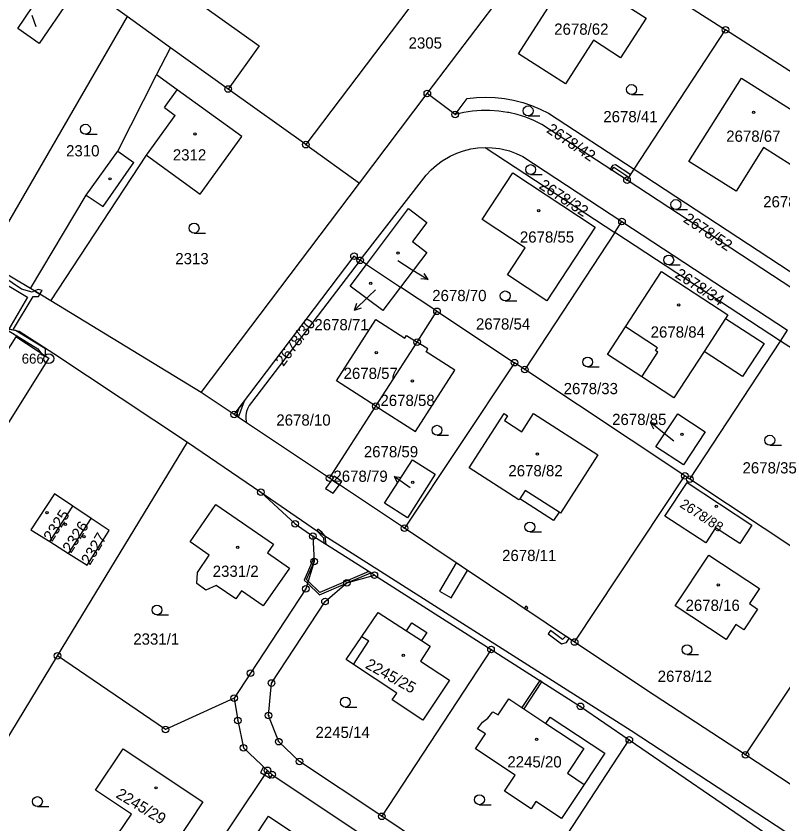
# Model space of a CAD drawing. Extents: x -562167 to -556918, y -1077891 to -1070763.
# Drawn here: x -560914.6 to -560798.6, y -1077420 to -1077297.7 of the extents above; entities that cross this region are included whole.
import ezdxf

# ---------------------------------------------------------------- set-up
doc = ezdxf.new("R2010")
doc.units = 0
for name, color, linetype in [('Hranice parcel', 7, 'Continuous'), ('Parcelní čísla', 7, 'Continuous'), ('Pop  PČ popisy', 7, 'Continuous'), ('Vnitřní kresba', 7, 'Continuous'), ('Věcná břemena k části', 7, 'Continuous'), ('Značky bodu BP', 7, 'Continuous'), ('Značky budov', 7, 'Continuous'), ('Značky kultur', 7, 'Continuous')]:
    doc.layers.add(name, color=color, linetype=linetype)

msp = doc.modelspace()

# ---------------------------------------------------------------- linework, layer by layer
at = {"layer": 'Hranice parcel'}
for p, q in [((-560841.1, -1077277.93), (-560870.78, -1077317.19)), ((-560897.82, -1077297.81), (-560917.68, -1077283.5)), ((-560852.4, -1077309.45), (-560832.73, -1077283.44)), ((-560831.25, -1077284.42), (-560807.26, -1077299.81)), ((-560897.82, -1077297.81), (-560919.34, -1077334.91)), ((-560891.3, -1077302.51), (-560897.82, -1077297.81)), ((-560821.08, -1077320.91), (-560807.26, -1077299.81)), ((-560782, -1077316), (-560807.26, -1077299.81)), ((-560893.4, -1077306.64), (-560891.3, -1077302.51)), ((-560882.56, -1077308.77), (-560891.3, -1077302.51)), ((-560870.78, -1077317.19), (-560882.56, -1077308.77)), ((-560862.65, -1077323.01), (-560852.4, -1077309.45)), ((-560848.19, -1077312.63), (-560852.4, -1077309.45)), ((-560848.19, -1077312.63), (-560846.36, -1077310.21)), ((-560834.05, -1077312.43), (-560821.08, -1077320.91)), ((-560822.17, -1077322.58), (-560835.08, -1077314.14)), ((-560870.78, -1077317.19), (-560862.65, -1077323.01)), ((-560843.66, -1077317.61), (-560824.03, -1077330.51)), ((-560837.94, -1077318.98), (-560822.93, -1077328.84)), ((-560862.55, -1077334.71), (-560852.59, -1077321.81)), ((-560822.17, -1077322.58), (-560821.08, -1077320.91)), ((-560821.08, -1077320.91), (-560795.98, -1077337.35)), ((-560886.63, -1077354.72), (-560862.65, -1077323.01)), ((-560797.07, -1077339.02), (-560822.17, -1077322.58)), ((-560824.03, -1077330.51), (-560822.93, -1077328.84)), ((-560822.93, -1077328.84), (-560797.85, -1077345.26)), ((-560824.03, -1077330.51), (-560837.64, -1077351.26)), ((-560798.95, -1077346.93), (-560824.03, -1077330.51)), ((-560912.46, -1077338.99), (-560919.34, -1077334.91)), ((-560862.55, -1077334.71), (-560879.02, -1077356.26)), ((-560861.59, -1077335.35), (-560862.55, -1077334.71)), ((-560861.59, -1077335.35), (-560856.46, -1077338.76)), ((-560909.39, -1077340.86), (-560912.46, -1077338.99)), ((-560850.94, -1077342.43), (-560856.46, -1077338.76)), ((-560886.63, -1077354.72), (-560909.39, -1077340.86)), ((-560853.94, -1077347.09), (-560850.94, -1077342.43)), ((-560850.94, -1077342.43), (-560839.22, -1077350.21)), ((-560798.95, -1077346.93), (-560797.85, -1077345.26)), ((-560860.18, -1077356.78), (-560853.94, -1077347.09)), ((-560812.67, -1077367.84), (-560798.95, -1077346.93)), ((-560773.87, -1077363.36), (-560798.95, -1077346.93)), ((-560839.22, -1077350.21), (-560855.87, -1077375.28)), ((-560837.64, -1077351.26), (-560839.22, -1077350.21)), ((-560813.41, -1077367.35), (-560837.64, -1077351.26)), ((-560881.64, -1077358.05), (-560886.63, -1077354.72)), ((-560867.2, -1077367.7), (-560860.18, -1077356.78)), ((-560879.76, -1077359.3), (-560881.64, -1077358.05)), ((-560867.2, -1077367.7), (-560879.76, -1077359.3)), ((-560908.38, -1077394.6), (-560888.7, -1077362.25)), ((-560888.7, -1077362.25), (-560877.62, -1077369.81)), ((-560855.87, -1077375.28), (-560867.2, -1077367.7)), ((-560830.1, -1077392.51), (-560813.41, -1077367.35)), ((-560812.67, -1077367.84), (-560813.41, -1077367.35)), ((-560787.57, -1077384.51), (-560812.67, -1077367.84)), ((-560909.56, -1077377.3), (-560906.07, -1077371.94)), ((-560903.28, -1077373.81), (-560906.07, -1077371.94)), ((-560906.71, -1077379.1), (-560903.28, -1077373.81)), ((-560830.1, -1077392.51), (-560855.87, -1077375.28)), ((-560860.42, -1077382.39), (-560869.72, -1077376.48)), ((-560909.56, -1077377.3), (-560906.71, -1077379.1)), ((-560860.42, -1077382.39), (-560842.76, -1077393.63)), ((-560804.24, -1077409.61), (-560787.57, -1077384.51)), ((-560842.76, -1077393.63), (-560859.3, -1077418.9)), ((-560926.16, -1077423.83), (-560908.38, -1077394.6)), ((-560838.48, -1077432.75), (-560821.82, -1077407.32)), ((-560821.82, -1077407.32), (-560801.21, -1077421.46)), ((-560787.2, -1077420.77), (-560804.24, -1077409.61)), ((-560838.48, -1077432.75), (-560859.3, -1077418.9))]:
    msp.add_line(p, q, dxfattribs=at)
for points in [[(-560838.58, -1077303.42), (-560830.54, -1077290.8), (-560819.29, -1077298.02), (-560823.13, -1077304.06), (-560827.24, -1077301.39), (-560831.47, -1077307.96), (-560838.58, -1077303.42)], [(-560914.42, -1077299.61), (-560909.96, -1077293), (-560906.65, -1077295.28), (-560911.18, -1077301.88), (-560914.42, -1077299.61)], [(-560888.69, -1077294.48), (-560877.88, -1077302.24), (-560882.56, -1077308.77)], [(-560912.46, -1077338.99), (-560904.04, -1077324.82), (-560899.27, -1077318.18), (-560893.4, -1077306.64)], [(-560909.39, -1077340.86), (-560894.92, -1077318.8), (-560886.78, -1077324.68), (-560880.48, -1077315.97), (-560890.26, -1077308.9), (-560893.4, -1077306.64)], [(-560793.58, -1077314.25), (-560797.38, -1077320.23), (-560801.52, -1077317.61), (-560805.66, -1077324.23), (-560812.81, -1077319.76), (-560804.84, -1077307.12), (-560793.58, -1077314.25)], [(-560846.36, -1077310.21), (-560844.96, -1077310.06), (-560843.55, -1077310.01), (-560842.14, -1077310.06), (-560840.73, -1077310.22), (-560840.71, -1077310.22), (-560839.33, -1077310.47), (-560837.96, -1077310.82), (-560836.62, -1077311.26), (-560835.31, -1077311.8), (-560834.05, -1077312.43)], [(-560835.08, -1077314.14), (-560836.27, -1077313.55), (-560837.51, -1077313.05), (-560838.78, -1077312.65), (-560840.07, -1077312.34), (-560840.27, -1077312.3), (-560841.59, -1077312.11), (-560842.92, -1077312.01), (-560844.25, -1077312.02), (-560845.58, -1077312.12), (-560846.89, -1077312.33), (-560848.19, -1077312.63)], [(-560852.59, -1077321.81), (-560851.84, -1077321.01), (-560851.02, -1077320.28), (-560850.14, -1077319.63), (-560849.2, -1077319.07), (-560848.93, -1077318.92), (-560847.93, -1077318.47), (-560846.9, -1077318.11), (-560845.83, -1077317.84), (-560844.75, -1077317.68), (-560843.66, -1077317.61)], [(-560843.66, -1077317.61), (-560842.56, -1077317.65), (-560841.47, -1077317.78), (-560841.03, -1077317.87), (-560839.97, -1077318.15), (-560838.94, -1077318.52), (-560837.94, -1077318.98)], [(-560834.32, -1077340.86), (-560840.28, -1077336.92), (-560837.58, -1077332.84), (-560844.11, -1077328.53), (-560839.47, -1077321.48), (-560826.97, -1077329.71), (-560834.32, -1077340.86)], [(-560861.59, -1077335.35), (-560855.27, -1077326.88), (-560852.47, -1077329), (-560854.64, -1077331.86), (-560852.47, -1077333.51), (-560856.46, -1077338.76)], [(-560881.64, -1077358.05), (-560863.5, -1077334.08), (-560862.55, -1077334.71)], [(-560856.46, -1077338.76), (-560859.16, -1077342.31), (-560864.06, -1077338.64), (-560861.59, -1077335.35)], [(-560806.88, -1077342.94), (-560807.25, -1077343.5), (-560801.41, -1077347.29), (-560804.67, -1077352.29), (-560810.5, -1077348.5), (-560815.06, -1077355.51), (-560819.91, -1077352.36), (-560825.14, -1077348.96), (-560822.42, -1077344.78), (-560816.96, -1077336.38), (-560806.88, -1077342.94)], [(-560860.18, -1077356.78), (-560866.14, -1077352.94), (-560860.18, -1077343.66), (-560855.81, -1077346.49), (-560855.54, -1077346.07), (-560853.94, -1077347.09)], [(-560917.19, -1077344.85), (-560914.18, -1077345.44), (-560908.93, -1077348.81), (-560888.7, -1077362.25)], [(-560923.72, -1077356.31), (-560926.89, -1077361.31), (-560924.94, -1077362.54), (-560927.12, -1077366), (-560922.03, -1077369.23), (-560909.71, -1077349.6), (-560914.72, -1077346.29), (-560921.84, -1077357.6), (-560923.72, -1077356.31)], [(-560860.18, -1077356.78), (-560854.21, -1077360.63), (-560848.24, -1077351.35), (-560852.58, -1077348.57), (-560852.33, -1077348.12), (-560853.94, -1077347.09)], [(-560879.02, -1077356.26), (-560879.37, -1077356.71), (-560879.63, -1077357.21), (-560879.77, -1077357.62), (-560879.87, -1077358.18), (-560879.86, -1077358.75), (-560879.76, -1077359.3)], [(-560836.31, -1077357.89), (-560826.57, -1077364.16), (-560832.26, -1077372.99), (-560832.46, -1077372.86), (-560833.28, -1077374.1), (-560838.42, -1077370.83), (-560838.53, -1077370.99), (-560846.09, -1077366.12), (-560840.78, -1077357.9), (-560840.27, -1077358.26), (-560840.72, -1077358.98), (-560838.11, -1077360.66), (-560836.31, -1077357.89)], [(-560810.32, -1077360.7), (-560813.62, -1077365.7), (-560817.79, -1077362.95), (-560814.49, -1077357.95), (-560810.32, -1077360.7)], [(-560854.66, -1077364.92), (-560851.23, -1077367.11), (-560855.42, -1077373.7), (-560858.87, -1077371.49), (-560854.66, -1077364.92)], [(-560803.26, -1077374.8), (-560805.11, -1077377.61), (-560808.76, -1077375.21), (-560810.26, -1077377.5), (-560816.43, -1077373.44), (-560813.05, -1077368.33), (-560803.26, -1077374.8)], [(-560906.07, -1077371.94), (-560908.87, -1077370.08), (-560912.43, -1077375.5), (-560909.56, -1077377.3)], [(-560877.62, -1077369.81), (-560869.17, -1077375.64), (-560821.56, -1077405.93), (-560764.33, -1077443.43), (-560757.47, -1077448.67)], [(-560877.62, -1077369.81), (-560872.4, -1077374.62), (-560869.72, -1077376.48)], [(-560887.32, -1077383.66), (-560887.21, -1077381.97), (-560885.41, -1077379.36), (-560888.31, -1077377.36), (-560884.4, -1077371.69), (-560875.7, -1077377.69), (-560876.6, -1077379.01), (-560873.27, -1077381.31), (-560877.23, -1077387.04), (-560880.54, -1077384.76), (-560881.4, -1077385.99), (-560884.38, -1077383.94), (-560885.92, -1077384.66), (-560887.32, -1077383.66)], [(-560906.71, -1077379.1), (-560903.92, -1077380.86), (-560900.57, -1077375.62), (-560903.28, -1077373.81)], [(-560869.72, -1077376.48), (-560869.54, -1077380.31), (-560870.81, -1077384.47), (-560879.16, -1077397.22), (-560881.66, -1077401.02)], [(-560814.86, -1077387.01), (-560809.78, -1077379.34), (-560802.1, -1077384.42), (-560803.6, -1077386.67), (-560802.41, -1077387.54), (-560804.47, -1077390.65), (-560805.67, -1077389.85), (-560807.18, -1077392.11), (-560814.86, -1077387.01)], [(-560859.3, -1077418.9), (-560871.74, -1077410.61), (-560874.9, -1077407.6), (-560876.44, -1077403.62), (-560875.98, -1077398.72), (-560867.89, -1077386.38), (-560864.6, -1077383.53), (-560860.42, -1077382.39)], [(-560855.54, -1077390.83), (-560854.73, -1077389.6), (-560852.5, -1077391.06), (-560853.29, -1077392.29), (-560851.95, -1077393.16), (-560853.43, -1077395.4), (-560849.04, -1077398.3), (-560853.06, -1077404.35), (-560857.71, -1077401.26), (-560857.02, -1077400.23), (-560863.58, -1077395.89), (-560864.68, -1077395.15), (-560862.32, -1077391.66), (-560859.86, -1077388.03), (-560855.54, -1077390.83)], [(-560804.24, -1077409.61), (-560818.05, -1077400.57), (-560830.1, -1077392.51)], [(-560842.76, -1077393.63), (-560829.21, -1077402.25), (-560821.82, -1077407.32)], [(-560881.66, -1077401.02), (-560892.04, -1077405.75), (-560908.38, -1077394.6)], [(-560881.66, -1077401.02), (-560881.1, -1077404.39), (-560880.23, -1077408.52), (-560876.61, -1077411.94)], [(-560843.25, -1077404.04), (-560842.46, -1077403.07), (-560841.69, -1077403.52), (-560840.05, -1077401.12), (-560834.44, -1077404.84), (-560833.8, -1077403.87), (-560825.51, -1077409.36), (-560828.65, -1077414.08), (-560832.08, -1077419.25), (-560835.95, -1077416.67), (-560836.67, -1077417.76), (-560840.71, -1077415.07), (-560839.12, -1077412.68), (-560845.12, -1077408.7), (-560843.6, -1077406.41), (-560844.78, -1077405.64), (-560844.03, -1077404.65), (-560843.25, -1077404.04)], [(-560897.21, -1077418.56), (-560902.62, -1077414.95), (-560898.47, -1077408.7), (-560886.37, -1077416.73), (-560890.53, -1077422.99), (-560890.95, -1077422.71), (-560894.01, -1077427.29), (-560900.26, -1077423.14), (-560897.21, -1077418.56)], [(-560876.61, -1077411.94), (-560887.07, -1077427.64), (-560888.78, -1077430.21), (-560890.61, -1077432.95), (-560897.22, -1077442.87)], [(-560876.61, -1077411.94), (-560875.9, -1077412.6), (-560860.05, -1077423.15)], [(-560869.2, -1077426.92), (-560872.72, -1077432.24), (-560875.41, -1077430.46), (-560876.92, -1077432.69), (-560882.97, -1077428.71), (-560876.44, -1077418.9), (-560872.59, -1077421.46), (-560874.09, -1077423.72), (-560869.2, -1077426.92)]]:
    msp.add_lwpolyline(points, dxfattribs=at)
at = {"layer": 'Pop  PČ popisy'}
for p, q in [((-560911.6, -1077299.37), (-560912.23, -1077297.66)), ((-560856.85, -1077334.76), (-560854.83, -1077336.04)), ((-560854.83, -1077336.04), (-560852.29, -1077337.63)), ((-560852.29, -1077337.63), (-560853.4, -1077337.52)), ((-560852.29, -1077337.63), (-560852.87, -1077336.68)), ((-560861.29, -1077340.17), (-560863.45, -1077342.26)), ((-560860.27, -1077339.19), (-560861.29, -1077340.17)), ((-560863.45, -1077342.26), (-560863.08, -1077341.2)), ((-560863.45, -1077342.26), (-560862.38, -1077341.92)), ((-560816.31, -1077361.11), (-560818.64, -1077359.22)), ((-560818.64, -1077359.22), (-560817.55, -1077359.46)), ((-560818.64, -1077359.22), (-560818.18, -1077360.24)), ((-560815.07, -1077362.11), (-560816.31, -1077361.11)), ((-560855.01, -1077369.18), (-560857.44, -1077367.42)), ((-560857.44, -1077367.42), (-560856.33, -1077367.6)), ((-560857.44, -1077367.42), (-560856.92, -1077368.41))]:
    msp.add_line(p, q, dxfattribs=at)
at = {"layer": 'Vnitřní kresba'}
for p, q in [((-560892.2, -1077311.59), (-560890.26, -1077308.9)), ((-560892.2, -1077311.59), (-560890.57, -1077312.77)), ((-560894.92, -1077318.8), (-560890.57, -1077312.77)), ((-560899.27, -1077318.18), (-560896.81, -1077319.91)), ((-560901.49, -1077326.57), (-560896.81, -1077319.91)), ((-560904.04, -1077324.82), (-560901.49, -1077326.57)), ((-560807.25, -1077343.5), (-560810.5, -1077348.5)), ((-560817.57, -1077347.94), (-560822.42, -1077344.78)), ((-560819.91, -1077352.36), (-560817.48, -1077348.62)), ((-560817.86, -1077348.38), (-560817.57, -1077347.94)), ((-560817.48, -1077348.62), (-560817.86, -1077348.38)), ((-560837.58, -1077369.58), (-560838.42, -1077370.83)), ((-560832.46, -1077372.86), (-560837.58, -1077369.58)), ((-560855.54, -1077390.83), (-560853.29, -1077392.29)), ((-560863.58, -1077395.89), (-560861.27, -1077392.34)), ((-560862.32, -1077391.66), (-560861.27, -1077392.34)), ((-560834.44, -1077404.84), (-560828.71, -1077408.64)), ((-560828.71, -1077408.64), (-560831.2, -1077412.39)), ((-560831.2, -1077412.39), (-560828.65, -1077414.08))]:
    msp.add_line(p, q, dxfattribs=at)
at = {"layer": 'Věcná břemena k části'}
for points in [[(-560824.72, -1077320.91), (-560824.47, -1077321.08), (-560824.18, -1077320.61), (-560822.22, -1077321.94), (-560821.89, -1077322.16), (-560821.67, -1077321.81), (-560821.75, -1077321.67), (-560823.9, -1077320.25), (-560824.37, -1077320.35)], [(-560911.86, -1077339.35), (-560911.06, -1077339.84), (-560910.73, -1077339.29), (-560911.33, -1077339.12)], [(-560914.75, -1077345.33), (-560915.74, -1077345.14), (-560915.86, -1077345.35), (-560911.36, -1077348.12), (-560910.81, -1077348.87), (-560910.2, -1077349.27), (-560910.22, -1077348.12)], [(-560880.07, -1077355.98), (-560880.93, -1077357.11), (-560881.36, -1077358.24), (-560881.01, -1077358.47)], [(-560866.68, -1077369.96), (-560865.72, -1077368.69), (-560866.86, -1077367.93), (-560867.8, -1077369.26)], [(-560866.86, -1077367.93), (-560865.72, -1077368.69), (-560865.35, -1077368.19), (-560866.48, -1077367.39)], [(-560867.86, -1077376.47), (-560868.39, -1077375.86), (-560868.97, -1077375.43), (-560869.12, -1077375.67), (-560868.14, -1077376.74), (-560868.05, -1077377.54), (-560867.72, -1077377.75)], [(-560870.69, -1077383.04), (-560869.66, -1077380.7), (-560869.54, -1077380.31), (-560869.57, -1077379.75), (-560871.05, -1077383.12), (-560870.55, -1077383.6), (-560870.45, -1077383.28)], [(-560848.01, -1077380.54), (-560850.55, -1077384.79), (-560848.79, -1077385.83), (-560846.31, -1077381.67)], [(-560868.65, -1077385), (-560870.45, -1077383.28), (-560870.55, -1077383.6), (-560868.71, -1077385.36), (-560864.75, -1077383.66), (-560864.6, -1077383.53), (-560864.17, -1077383.41), (-560860.97, -1077382.04), (-560861.28, -1077381.84)], [(-560864.17, -1077383.41), (-560864.6, -1077383.53), (-560864.75, -1077383.66)], [(-560837.51, -1077387.1), (-560837.71, -1077387.42), (-560837.38, -1077387.64), (-560837.17, -1077387.32)], [(-560833.77, -1077390.78), (-560834.12, -1077391.26), (-560832.07, -1077392.78), (-560831.32, -1077392.6), (-560830.91, -1077391.97), (-560831.41, -1077391.63), (-560831.93, -1077392.13)], [(-560838.09, -1077402.43), (-560837.75, -1077402.65), (-560835.04, -1077398.54), (-560835.38, -1077398.32)], [(-560877.07, -1077412.62), (-560876.61, -1077411.94), (-560877.18, -1077411.4), (-560877.68, -1077412.26)], [(-560875.87, -1077412.62), (-560875.9, -1077412.6), (-560876.61, -1077411.94), (-560877.07, -1077412.62), (-560876.19, -1077413.14)]]:
    msp.add_lwpolyline(points, close=True, dxfattribs=at)
for points in [[(-560915.05, -1077345.15), (-560912.09, -1077340.18), (-560911.28, -1077340.19), (-560911.06, -1077339.84), (-560911.86, -1077339.35), (-560912.23, -1077339.52), (-560913.84, -1077339.07), (-560919.67, -1077335.16)], [(-560918.62, -1077336.93), (-560912.92, -1077340.31), (-560915.74, -1077345.14)]]:
    msp.add_lwpolyline(points, dxfattribs=at)
at = {"layer": 'Značky bodu BP'}
for centre, radius in [((-560807.26, -1077299.81), 0.5), ((-560807.26, -1077299.81), 0.0303), ((-560882.56, -1077308.77), 0.5), ((-560882.56, -1077308.77), 0.0303), ((-560852.4, -1077309.45), 0.5), ((-560852.4, -1077309.45), 0.0303), ((-560848.19, -1077312.63), 0.5), ((-560848.19, -1077312.63), 0.0303), ((-560870.78, -1077317.19), 0.5), ((-560870.78, -1077317.19), 0.0303), ((-560822.17, -1077322.58), 0.5), ((-560822.17, -1077322.58), 0.0303), ((-560822.93, -1077328.84), 0.5), ((-560822.93, -1077328.84), 0.0303), ((-560863.5, -1077334.08), 0.5), ((-560863.5, -1077334.08), 0.0303), ((-560862.55, -1077334.71), 0.5), ((-560862.55, -1077334.71), 0.0303), ((-560850.94, -1077342.43), 0.5), ((-560850.94, -1077342.43), 0.0303), ((-560853.94, -1077347.09), 0.5), ((-560853.94, -1077347.09), 0.0303), ((-560909.71, -1077349.6), 0.75), ((-560909.71, -1077349.6), 0.03), ((-560839.22, -1077350.21), 0.5), ((-560839.22, -1077350.21), 0.0303), ((-560837.64, -1077351.26), 0.5), ((-560837.64, -1077351.26), 0.0303), ((-560860.18, -1077356.78), 0.5), ((-560860.18, -1077356.78), 0.0303), ((-560881.64, -1077358.05), 0.5), ((-560881.64, -1077358.05), 0.0303), ((-560813.41, -1077367.35), 0.5), ((-560867.2, -1077367.7), 0.5), ((-560867.2, -1077367.7), 0.0303), ((-560813.41, -1077367.35), 0.0303), ((-560812.67, -1077367.84), 0.5), ((-560812.67, -1077367.84), 0.0303), ((-560877.62, -1077369.81), 0.5), ((-560877.62, -1077369.81), 0.0303), ((-560872.4, -1077374.62), 0.5), ((-560872.4, -1077374.62), 0.0303), ((-560855.87, -1077375.28), 0.5), ((-560855.87, -1077375.28), 0.0303), ((-560869.72, -1077376.48), 0.5), ((-560869.72, -1077376.48), 0.0303), ((-560869.54, -1077380.31), 0.5), ((-560869.54, -1077380.31), 0.0303), ((-560864.6, -1077383.53), 0.5), ((-560860.42, -1077382.39), 0.5), ((-560860.42, -1077382.39), 0.0303), ((-560870.81, -1077384.47), 0.5), ((-560864.6, -1077383.53), 0.0303), ((-560870.81, -1077384.47), 0.0303), ((-560867.89, -1077386.38), 0.5), ((-560867.89, -1077386.38), 0.0303), ((-560830.1, -1077392.51), 0.5), ((-560830.1, -1077392.51), 0.0303), ((-560842.76, -1077393.63), 0.5), ((-560842.76, -1077393.63), 0.0303), ((-560908.38, -1077394.6), 0.5), ((-560908.38, -1077394.6), 0.0303), ((-560879.16, -1077397.22), 0.5), ((-560879.16, -1077397.22), 0.0303), ((-560875.98, -1077398.72), 0.5), ((-560875.98, -1077398.72), 0.0303), ((-560881.66, -1077401.02), 0.5), ((-560881.66, -1077401.02), 0.0303), ((-560829.21, -1077402.25), 0.5), ((-560829.21, -1077402.25), 0.0303), ((-560876.44, -1077403.62), 0.5), ((-560876.44, -1077403.62), 0.0303), ((-560881.1, -1077404.39), 0.5), ((-560881.1, -1077404.39), 0.0303), ((-560892.04, -1077405.75), 0.5), ((-560892.04, -1077405.75), 0.0303), ((-560874.9, -1077407.6), 0.5), ((-560821.82, -1077407.32), 0.5), ((-560821.82, -1077407.32), 0.0303), ((-560880.23, -1077408.52), 0.5), ((-560880.23, -1077408.52), 0.0303), ((-560874.9, -1077407.6), 0.0303), ((-560804.24, -1077409.61), 0.5), ((-560804.24, -1077409.61), 0.0303), ((-560871.74, -1077410.61), 0.5), ((-560871.74, -1077410.61), 0.0303), ((-560876.61, -1077411.94), 0.5), ((-560876.61, -1077411.94), 0.0303), ((-560875.9, -1077412.6), 0.5), ((-560875.9, -1077412.6), 0.0303), ((-560859.3, -1077418.9), 0.5), ((-560859.3, -1077418.9), 0.0303)]:
    msp.add_circle(centre, radius, dxfattribs=at)
at = {"layer": 'Značky budov'}
for centre in [(-560803.01, -1077312.29), (-560887.59, -1077315.56), (-560900.44, -1077322.37), (-560835.53, -1077327.2), (-560856.82, -1077333.61), (-560860.96, -1077338.19), (-560814.34, -1077341.46), (-560860.14, -1077348.69), (-560854.65, -1077352.96), (-560813.86, -1077361.06), (-560835.74, -1077364.05), (-560854.6, -1077368.33), (-560808.66, -1077371.96), (-560909.98, -1077372.91), (-560907.19, -1077374.7), (-560904.39, -1077376.56), (-560881.11, -1077378.18), (-560808.36, -1077383.87), (-560856.04, -1077394.53), (-560835.86, -1077407.25), (-560893.47, -1077414.59)]:
    msp.add_circle(centre, 0.175, dxfattribs=at)
at = {"layer": 'Značky kultur'}
for p, q in [((-560821.48, -1077309.6), (-560819.73, -1077309.6)), ((-560837.14, -1077312.83), (-560835.39, -1077312.83)), ((-560904.16, -1077315.6), (-560902.41, -1077315.6)), ((-560836.76, -1077321.72), (-560835.01, -1077321.72)), ((-560814.77, -1077327.01), (-560813.02, -1077327.01)), ((-560887.71, -1077330.58), (-560885.96, -1077330.58)), ((-560815.85, -1077335.41), (-560814.1, -1077335.41)), ((-560840.61, -1077340.85), (-560838.86, -1077340.85)), ((-560828.13, -1077350.86), (-560826.38, -1077350.86)), ((-560850.93, -1077361.19), (-560849.18, -1077361.19)), ((-560800.55, -1077362.7), (-560798.8, -1077362.7)), ((-560836.88, -1077375.84), (-560835.13, -1077375.84)), ((-560893.33, -1077388.41), (-560891.58, -1077388.41)), ((-560813.08, -1077394.41), (-560811.33, -1077394.41)), ((-560864.82, -1077402.36), (-560863.07, -1077402.36)), ((-560844.51, -1077417.14), (-560842.76, -1077417.14)), ((-560911.43, -1077417.42), (-560909.68, -1077417.42))]:
    msp.add_line(p, q, dxfattribs=at)
for centre in [(-560821.48, -1077308.85), (-560837.14, -1077312.08), (-560904.16, -1077314.85), (-560836.76, -1077320.97), (-560814.77, -1077326.26), (-560887.71, -1077329.83), (-560815.85, -1077334.66), (-560840.61, -1077340.1), (-560828.13, -1077350.11), (-560850.93, -1077360.44), (-560800.55, -1077361.95), (-560836.88, -1077375.09), (-560893.33, -1077387.66), (-560813.08, -1077393.66), (-560864.82, -1077401.61), (-560911.43, -1077416.67), (-560844.51, -1077416.39)]:
    msp.add_circle(centre, 0.75, dxfattribs=at)

# ---------------------------------------------------------------- texts
at = {"layer": 'Parcelní čísla'}
for s, p in [('2678/62', (-560833.19, -1077300.55)), ('2305', (-560855.24, -1077302.65)), ('2678/41', (-560825.76, -1077313.8)), ('2678/67', (-560807.15, -1077316.76)), ('2310', (-560907.09, -1077318.97)), ('2312', (-560890.93, -1077319.59)), ('2678/51', (-560801.55, -1077326.69)), ('2678/55', (-560838.39, -1077332.03)), ('2313', (-560890.56, -1077335.3)), ('2678/70', (-560851.66, -1077340.89)), ('2678/71', (-560869.5, -1077345.31)), ('2678/54', (-560845.04, -1077345.19)), ('2678/84', (-560818.59, -1077346.41)), ('2678/57', (-560865.08, -1077352.67)), ('2678/33', (-560831.76, -1077354.98)), ('2678/58', (-560859.5, -1077356.77)), ('2678/10', (-560875.26, -1077359.74)), ('2678/85', (-560824.42, -1077359.65)), ('2678/59', (-560862.01, -1077364.54)), ('2678/82', (-560840.13, -1077367.42)), ('2678/35', (-560804.68, -1077366.98)), ('2678/79', (-560866.62, -1077368.25)), ('2678/11', (-560841.08, -1077380.25)), ('2331/2', (-560884.89, -1077382.64)), ('2678/16', (-560813.31, -1077387.79)), ('2331/1', (-560896.92, -1077392.91)), ('2678/12', (-560817.52, -1077398.54)), ('2245/14', (-560869.33, -1077407.04)), ('2245/20', (-560840.28, -1077411.5))]:
    msp.add_text(s, height=1.7, dxfattribs=at).set_placement(p)
for s, height, rotation, p in [('2678/42', 1.7, 326, (-560834.48, -1077315.25)), ('2678/32', 1.7, 327, (-560835.62, -1077323.73)), ('2678/52', 1.7, 326, (-560813.77, -1077328.8)), ('2678/34', 1.7, 327, (-560815.04, -1077337.21)), ('2678/30', 1.7, 53, (-560874.2, -1077350.87)), ('2678/88', 1.5, 327, (-560814.29, -1077371.98)), ('2325', 1.7, 57, (-560909.23, -1077377.43)), ('2326', 1.7, 57, (-560906.35, -1077379.16)), ('2327', 1.7, 59, (-560903.48, -1077380.97)), ('2245/25', 1.7, 331, (-560861.91, -1077396.38)), ('2245/29', 1.7, 329, (-560899.67, -1077415.97))]:
    msp.add_text(s, height=height, rotation=rotation, dxfattribs=at).set_placement(p)
at = {"layer": 'Značky bodu BP'}
msp.add_text('666', height=1.5, dxfattribs=at).set_placement((-560913.81, -1077350.35))

doc.saveas('drawing.dxf')
